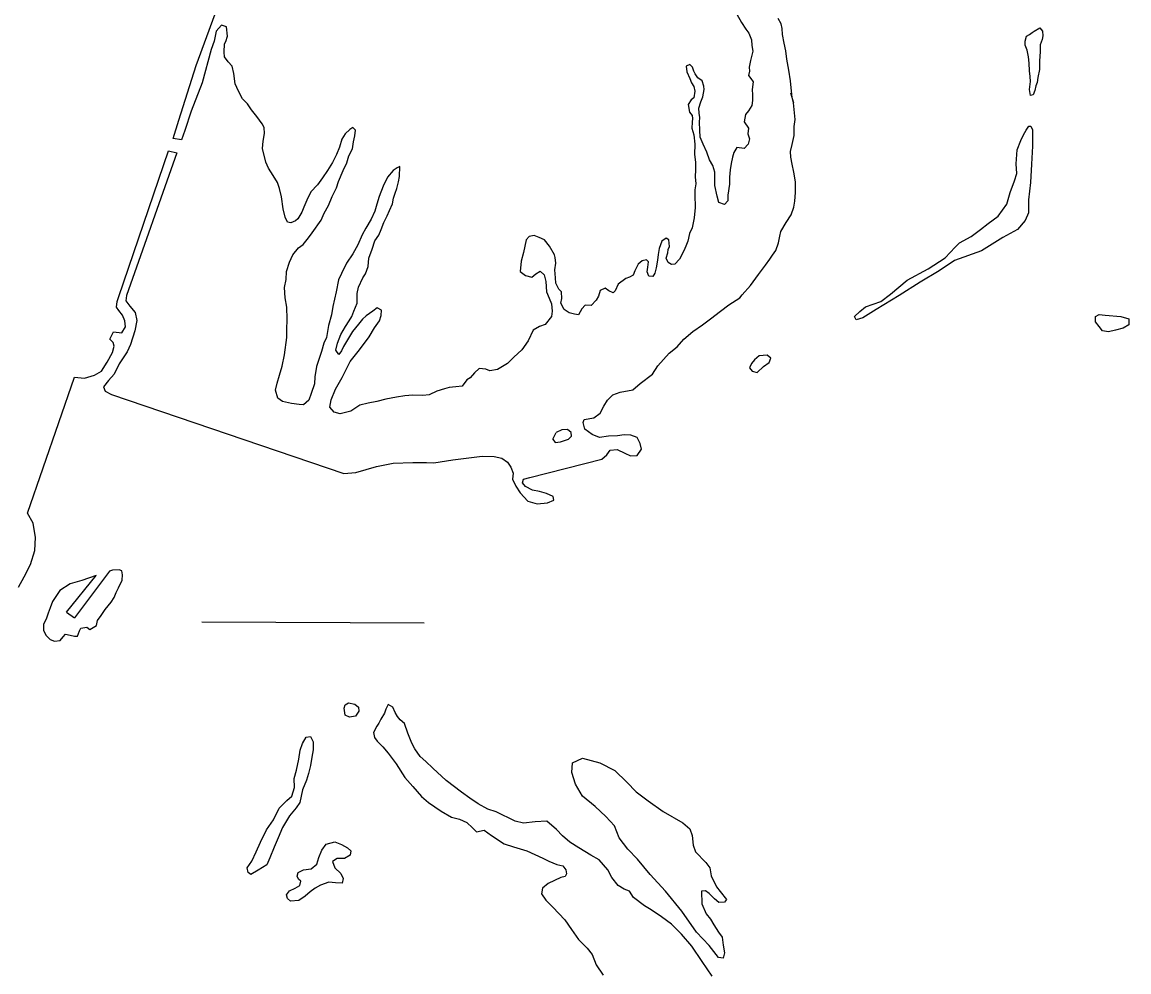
# Model space of a CAD drawing. Extents: x 1127717 to 1741049, y 2026793 to 2244711.
# Drawn here: x 1242041 to 1243925, y 2126102 to 2127719 of the extents above; entities that cross this region are included whole.
import ezdxf

# ---------------------------------------------------------------- set-up
doc = ezdxf.new("R2010")
doc.units = 0
doc.layers.add('5', color=7, linetype='Continuous')
doc.layers.add('9', color=7, linetype='Continuous')

msp = doc.modelspace()

# ---------------------------------------------------------------- linework, layer by layer
at = {"layer": '5'}
msp.add_lwpolyline([(1242347.3, 2126697.9), (1242725.6, 2126696.6)], dxfattribs=at)
at = {"layer": '9'}
for points in [[(1242576.7, 2127493.4), (1242569.6, 2127479.7), (1242561.4, 2127466.5), (1242552.7, 2127453.8), (1242544, 2127442.1), (1242532.8, 2127429.8), (1242526.2, 2127416.1), (1242521, 2127404), (1242517.2, 2127395.4), (1242510.5, 2127384.2), (1242506.6, 2127380.6), (1242498.7, 2127377.4), (1242493.1, 2127378.3), (1242489, 2127386.7), (1242485.6, 2127401.1), (1242482.6, 2127421.6), (1242479.3, 2127435.5), (1242476.1, 2127446), (1242468.8, 2127457.8), (1242461, 2127470.1), (1242456.3, 2127480.5), (1242450.7, 2127503.9), (1242451.9, 2127516.5), (1242454.1, 2127529.5), (1242453.4, 2127539.5), (1242450.2, 2127546), (1242440.9, 2127558.3), (1242431.7, 2127569.6), (1242424.9, 2127579.9), (1242416.3, 2127588.2), (1242409.4, 2127601.6), (1242404.2, 2127614), (1242401.7, 2127631.4), (1242399, 2127643.9), (1242392.3, 2127651.3), (1242385.6, 2127659.6), (1242385.4, 2127667.6), (1242385.6, 2127682.1), (1242388, 2127685.7), (1242391.2, 2127694.8), (1242389.4, 2127710.8), (1242380.8, 2127713.6), (1242371.6, 2127703.3), (1242368, 2127686.7), (1242363.3, 2127672.1), (1242347.7, 2127615.6), (1242328.9, 2127567.6), (1242318.2, 2127534.3), (1242312.6, 2127518.7), (1242298.6, 2127520.9), (1242308.3, 2127552.1), (1242337.5, 2127644.9), (1242369.9, 2127733.3)], [(1243257.7, 2127732.3), (1243265.5, 2127718.5), (1243272.8, 2127707.2), (1243277.9, 2127700.3), (1243282.7, 2127688.9), (1243283.4, 2127678.9), (1243284.7, 2127669.4), (1243281, 2127653.8), (1243278.8, 2127642.2), (1243279, 2127635.2), (1243277.7, 2127628.2), (1243281.8, 2127622.8), (1243285.4, 2127617.3)], [(1243349.2, 2127598.8), (1243354.1, 2127581.4), (1243351.9, 2127590.4), (1243350, 2127606.9), (1243348.8, 2127618.8), (1243346.3, 2127637.3), (1243342.9, 2127655.8), (1243341, 2127670.2), (1243338.2, 2127683.2), (1243335.4, 2127697.6), (1243334.6, 2127708.1), (1243332.9, 2127716.1), (1243328.2, 2127725)], [(1243773.3, 2127709), (1243777.9, 2127703.6), (1243778.6, 2127695.6), (1243777.3, 2127689.1), (1243774, 2127680), (1243773.7, 2127669), (1243772.6, 2127652.4), (1243773, 2127638.4), (1243769.8, 2127624.8), (1243769, 2127616.3), (1243766.7, 2127610.2), (1243764.9, 2127602.7), (1243762, 2127595.1), (1243757.6, 2127594), (1243755.8, 2127604), (1243757.5, 2127618), (1243756.8, 2127626.5), (1243755.6, 2127636), (1243755.3, 2127649), (1243754, 2127660), (1243751.7, 2127671), (1243748.5, 2127679.9), (1243748.4, 2127686.4), (1243750.7, 2127695), (1243755.6, 2127698.1), (1243760.5, 2127701.2), (1243763.9, 2127703.8)], [(1243763.9, 2127703.8), (1243773.3, 2127709)], [(1243285.4, 2127617.3), (1243283.7, 2127604.3), (1243284.4, 2127595.3), (1243284.2, 2127585.3), (1243283.4, 2127577.2), (1243277.6, 2127568.1), (1243272.3, 2127561.5), (1243270.1, 2127549.4), (1243277.3, 2127538.5), (1243276.5, 2127529), (1243279.3, 2127520.1), (1243277, 2127511), (1243270.2, 2127503.8), (1243257.6, 2127505.5), (1243252.9, 2127496.9), (1243250.5, 2127489.3), (1243248.3, 2127478.3), (1243246.6, 2127467.7), (1243245.4, 2127455.2), (1243245.2, 2127443.2), (1243242.6, 2127424.6), (1243242.4, 2127414.6), (1243236.5, 2127408.4), (1243227, 2127411.7), (1243224.2, 2127422.6), (1243220.3, 2127441.1), (1243220.5, 2127450.6), (1243220.2, 2127463.6), (1243217, 2127475), (1243211.2, 2127484.4), (1243206.4, 2127497.3), (1243200.6, 2127511.2), (1243195.3, 2127523.1), (1243194.6, 2127535.1), (1243194.2, 2127548.6), (1243195, 2127556.6), (1243193.9, 2127564.1), (1243193.2, 2127572.6), (1243196.4, 2127583.2), (1243199.7, 2127591.8), (1243202.4, 2127604.4), (1243201.7, 2127609.9), (1243198.5, 2127618.8), (1243191.4, 2127624.1), (1243186.8, 2127631), (1243184.7, 2127635.5), (1243182.5, 2127642.4), (1243177.9, 2127646.8), (1243171.5, 2127643.7), (1243172.7, 2127634.2), (1243178, 2127622.8), (1243180.7, 2127615.4), (1243184.8, 2127609.5), (1243186.5, 2127601.5), (1243184.3, 2127589.9), (1243179.8, 2127586.8), (1243175, 2127578.7), (1243177.4, 2127565.7), (1243181.5, 2127559.8), (1243182.1, 2127554.8), (1243181.7, 2127548.8), (1243181, 2127538.3), (1243184.3, 2127526.8), (1243186.1, 2127511.4), (1243185.6, 2127493.8), (1243187.4, 2127480.8), (1243187.2, 2127467.3), (1243187, 2127455.3), (1243187.8, 2127443.8), (1243186.5, 2127433.3), (1243186.2, 2127425.2), (1243186.7, 2127403.2), (1243185.2, 2127385.7), (1243181.6, 2127369), (1243177.3, 2127359.4), (1243174.6, 2127345.9), (1243170.8, 2127337.3), (1243167.5, 2127329.7), (1243159.9, 2127315.5), (1243152.1, 2127306.8), (1243146.6, 2127306.1), (1243140.6, 2127309.5), (1243137.4, 2127317.4), (1243140.2, 2127326), (1243141, 2127332), (1243143.4, 2127337.1), (1243142.1, 2127348.1), (1243137.6, 2127351), (1243130.2, 2127345.8), (1243125.5, 2127333.7), (1243123.8, 2127323.6), (1243123, 2127313.6), (1243120.3, 2127300.5), (1243118, 2127291.4), (1243114.7, 2127285.9), (1243107.7, 2127286.7), (1243105, 2127294.1), (1243106.3, 2127301.7), (1243107.6, 2127310.7), (1243104, 2127314.1), (1243096.6, 2127312.5)], [(1242998.2, 2127042.8), (1243014.6, 2127045.2), (1243024.9, 2127053.4), (1243031.6, 2127065.1), (1243037.9, 2127075.7), (1243046.6, 2127084.5), (1243059, 2127088.8), (1243080.9, 2127092.8), (1243093.1, 2127103.6), (1243114.2, 2127119.6), (1243123.3, 2127133.8), (1243142.8, 2127155.3), (1243156, 2127166.2), (1243167.6, 2127179.5), (1243182.8, 2127192.3), (1243199.5, 2127203.7), (1243212.7, 2127214.1), (1243229.9, 2127227), (1243244.1, 2127237.9), (1243262.8, 2127249.8), (1243266.6, 2127254.9), (1243281.2, 2127270.8), (1243294.8, 2127289.1), (1243306.4, 2127305.4), (1243314.1, 2127315.6), (1243318.4, 2127322.2), (1243324.2, 2127330.4), (1243328.9, 2127343.5), (1243331.1, 2127354.6), (1243332.4, 2127362.6), (1243341.5, 2127377.8), (1243350.2, 2127391.1), (1243354.9, 2127404.2), (1243356.6, 2127414.3), (1243357.3, 2127428.8), (1243357.4, 2127447.3), (1243354.5, 2127463.3), (1243352.1, 2127477.2), (1243349.9, 2127489.2), (1243349.1, 2127498.7), (1243351.8, 2127510.8), (1243355.5, 2127525.9), (1243355.1, 2127541.4), (1243356.8, 2127552.9), (1243354.1, 2127581.4)], [(1242588.5, 2127166.7), (1242585.2, 2127159.6), (1242580.4, 2127153), (1242575.2, 2127160.4), (1242577.9, 2127172.5), (1242584.1, 2127187.2), (1242591.7, 2127200.9), (1242598, 2127210.5), (1242602.8, 2127217.6), (1242606.1, 2127227.2), (1242611.7, 2127240.4), (1242611.8, 2127256.9), (1242614.1, 2127267.5), (1242621.2, 2127283.7), (1242626, 2127290.3), (1242630.2, 2127302.9), (1242631.4, 2127317), (1242637, 2127332.6), (1242641.6, 2127346.7), (1242648.4, 2127356.4), (1242652.6, 2127366), (1242656.9, 2127377.6), (1242662.6, 2127389.3), (1242666.8, 2127398.4), (1242671.6, 2127409.5), (1242673.3, 2127419.1), (1242676.1, 2127427.7), (1242678.9, 2127435.7), (1242682.1, 2127447.3), (1242683.4, 2127455.9), (1242684.5, 2127472.9), (1242679.6, 2127470.8), (1242672.7, 2127466.6), (1242663, 2127454.9), (1242655.9, 2127439.7), (1242648.8, 2127422), (1242645.1, 2127408.9), (1242641.9, 2127397.3), (1242635.2, 2127383.6), (1242626.1, 2127368.4), (1242619.9, 2127356.7), (1242612.8, 2127340), (1242604.2, 2127324.3), (1242593.6, 2127308.5), (1242585.1, 2127291.3), (1242579.8, 2127280.2), (1242575.8, 2127260.1), (1242570.4, 2127234.9), (1242567.8, 2127220.8), (1242562.7, 2127202.7), (1242559.7, 2127182.1), (1242555, 2127172.4), (1242550.8, 2127158.3), (1242542.4, 2127132.6), (1242539.4, 2127115), (1242539.2, 2127103), (1242533.6, 2127086.8), (1242529.3, 2127075.7), (1242520.5, 2127067.5), (1242513.1, 2127067.8), (1242500, 2127069.5), (1242484.5, 2127073.1), (1242476.4, 2127079), (1242472.5, 2127092.4), (1242475.2, 2127104.5), (1242479.4, 2127118.1), (1242484, 2127133.2), (1242488.1, 2127152.8), (1242491.9, 2127182), (1242492, 2127195), (1242492.6, 2127213.5), (1242492.1, 2127233.5), (1242489.2, 2127249.5), (1242487.8, 2127267), (1242491, 2127280.6), (1242491.2, 2127294.6), (1242496.3, 2127310.2), (1242502, 2127322.9), (1242511.7, 2127334.6), (1242519.5, 2127340.3), (1242528.7, 2127351.6), (1242535, 2127360.2), (1242550.5, 2127381.6), (1242555.7, 2127393.8), (1242562.8, 2127407), (1242569, 2127422.1), (1242576.6, 2127436.8), (1242579.8, 2127447.4), (1242587.9, 2127466.1), (1242594, 2127479.3), (1242597.7, 2127491.4), (1242603.4, 2127503), (1242605.6, 2127515.1), (1242607.4, 2127525.2), (1242608.7, 2127535.2), (1242604.1, 2127539.6), (1242599.2, 2127536), (1242591.3, 2127528.8), (1242585.6, 2127519.6), (1242581.4, 2127506), (1242576.7, 2127493.4)], [(1243761.1, 2127508), (1243759.4, 2127477.4), (1243757.6, 2127445.8), (1243754.3, 2127416.2), (1243753.9, 2127394.1), (1243748.2, 2127381.5), (1243735.1, 2127366.1), (1243710.5, 2127352.5), (1243674.1, 2127329.7), (1243628.1, 2127313), (1243602, 2127295.4), (1243569.6, 2127276.1), (1243534.2, 2127253.7), (1243494.8, 2127229.8), (1243472.2, 2127215.7), (1243460.8, 2127211.9), (1243457.7, 2127217.9), (1243467, 2127226.1), (1243476.7, 2127234.4), (1243502.5, 2127243.5), (1243519.1, 2127255.9), (1243547.5, 2127279.6), (1243583.5, 2127299), (1243612, 2127317.7), (1243629, 2127335.6), (1243636.8, 2127343.3), (1243656.5, 2127353.8), (1243672.2, 2127365.7), (1243685.4, 2127376), (1243702.6, 2127388.4), (1243717.1, 2127409.3), (1243723.1, 2127429), (1243730.1, 2127448.6), (1243734.3, 2127461.3), (1243732.9, 2127477.7), (1243734.8, 2127501.3), (1243740.9, 2127517.5), (1243745.7, 2127527.1), (1243750, 2127535.2), (1243754.8, 2127541.9), (1243757.8, 2127541.9), (1243761, 2127535.5), (1243760.6, 2127529)], [(1243760.6, 2127529), (1243761.1, 2127508)], [(1242035.4, 2126757.1), (1242045, 2126774.8), (1242055.5, 2126795.6), (1242062.9, 2126819.3), (1242064.3, 2126841.9), (1242060.2, 2126866.3), (1242050.4, 2126883.1), (1242130.7, 2127114.3), (1242147.7, 2127112.7), (1242164.5, 2127118.1), (1242176.8, 2127124.9), (1242185.9, 2127140.2), (1242195, 2127156.4), (1242198.3, 2127167.5), (1242196.6, 2127173.5), (1242190.5, 2127179.3), (1242197.2, 2127192), (1242211.2, 2127190.3), (1242217.4, 2127200.5), (1242216.2, 2127210.5), (1242212, 2127219.9), (1242206.3, 2127228.3), (1242202.2, 2127233.7), (1242203.4, 2127243.2), (1242206.2, 2127251.8), (1242290.6, 2127500.1), (1242304.7, 2127496.5), (1242219.2, 2127253.6), (1242217.9, 2127244.6), (1242224.6, 2127235.2), (1242233.8, 2127224.4), (1242236.6, 2127211), (1242233.1, 2127193.4), (1242226.1, 2127170.2), (1242220, 2127157.5), (1242206.5, 2127137.2), (1242197.9, 2127119.9), (1242188.7, 2127108.7), (1242180, 2127098), (1242182.6, 2127091), (1242193.3, 2127084.8), (1242588.7, 2126950.4), (1242609.6, 2126952.4), (1242644.3, 2126962.3), (1242673.1, 2126968), (1242706.6, 2126969.3), (1242729.5, 2126969.3), (1242742, 2126968.6), (1242774.3, 2126973.9), (1242824.6, 2126980.1), (1242845, 2126979.6), (1242857.6, 2126976.8), (1242867.2, 2126970.1), (1242873.4, 2126961.2), (1242877.2, 2126951.3), (1242875.9, 2126940.7), (1242881.7, 2126928.9), (1242888.9, 2126917.5), (1242901.8, 2126903.3), (1242917.8, 2126899.2), (1242935.8, 2126900.6), (1242946.1, 2126905.3), (1242945, 2126911.3), (1242933.9, 2126916.6), (1242921.8, 2126919.8), (1242909.8, 2126922.5), (1242898.2, 2126928.7), (1242893, 2126934.6), (1242894.4, 2126940.7), (1242905.3, 2126943.9), (1243027.8, 2126974.9), (1243036.6, 2126982.6), (1243041.9, 2126990.2), (1243053.9, 2126991.5), (1243067, 2126985.3), (1243076.6, 2126980.5), (1243088, 2126981.3), (1243095.3, 2126992), (1243093.5, 2127001.5), (1243088.3, 2127011.9), (1243077.2, 2127015.6), (1243066.2, 2127016.3), (1243054.8, 2127014.6), (1243039.3, 2127014.2), (1243023.9, 2127011.8), (1243011.3, 2127017), (1242999.1, 2127026.3), (1242996.4, 2127037.2), (1242998.2, 2127042.8)], [(1243096.6, 2127312.5), (1243089.7, 2127306.8), (1243084, 2127295.6), (1243081.2, 2127288.1), (1243075.3, 2127284.9), (1243068.8, 2127282.8), (1243055.6, 2127272.9), (1243050.9, 2127261.8), (1243047, 2127258.2), (1243039.9, 2127261.5), (1243033.8, 2127265.9), (1243024.9, 2127262.2), (1243022.2, 2127252.6), (1243018.3, 2127245.5), (1243009.6, 2127236.8), (1242999.6, 2127237.1), (1242994.2, 2127230.9), (1242988, 2127220.8), (1242981.5, 2127221.6), (1242972.4, 2127223.9), (1242963.8, 2127229.7), (1242958.1, 2127240.6), (1242959.9, 2127248.6), (1242959.1, 2127259.6), (1242955, 2127264.5), (1242949.8, 2127274.4), (1242949.1, 2127283.4), (1242948.2, 2127297.4), (1242949.5, 2127308.5), (1242948.7, 2127318.5), (1242947.6, 2127322.9), (1242938.8, 2127337.3), (1242930.5, 2127348.6), (1242921.5, 2127352.4), (1242912.9, 2127355.7), (1242904.4, 2127354), (1242899.1, 2127348.3), (1242894.6, 2127326.7), (1242890.5, 2127312.1), (1242888.9, 2127294.5), (1242898.1, 2127287.7), (1242909.1, 2127285), (1242915.4, 2127290.6), (1242922.8, 2127294.8), (1242930, 2127288.5), (1242932.7, 2127277.5), (1242934.1, 2127260), (1242938.4, 2127249.1), (1242942.6, 2127239.2), (1242943.4, 2127227.2), (1242942.6, 2127217.7), (1242931.5, 2127204.4), (1242922.1, 2127200.7), (1242911.3, 2127194.4), (1242902.7, 2127176.2), (1242891.6, 2127160.9), (1242878.4, 2127148.6), (1242867.7, 2127137.8), (1242850.5, 2127127.4), (1242837.6, 2127125.6), (1242830.5, 2127128.4), (1242819.5, 2127129.2), (1242811.2, 2127121.9), (1242803.9, 2127113.3), (1242798, 2127110.1), (1242790.3, 2127099.4), (1242779.3, 2127098.2), (1242767.9, 2127096.9), (1242760.4, 2127094.7), (1242747.1, 2127090.9), (1242734.2, 2127084.6), (1242723.3, 2127083.3), (1242706.3, 2127083.9), (1242692.9, 2127082.6), (1242678.4, 2127080.7), (1242660.5, 2127077.3), (1242645.2, 2127072.9), (1242630.3, 2127070.6), (1242616.4, 2127066.8), (1242600.7, 2127056.9), (1242582.8, 2127052.4), (1242572.7, 2127055.2), (1242565.1, 2127063.5), (1242567.3, 2127076.1), (1242574.8, 2127094.3), (1242586.3, 2127114.1), (1242599.6, 2127141), (1242615.6, 2127160.9), (1242632.1, 2127183.3), (1242641.2, 2127198.5), (1242649.9, 2127210.7), (1242652.6, 2127219.8), (1242652.9, 2127228.8), (1242645.8, 2127232.7), (1242638.5, 2127227), (1242627.2, 2127218.7), (1242620.9, 2127213.1), (1242614.1, 2127204.9), (1242603.4, 2127192.1), (1242593.3, 2127175.4), (1242588.5, 2127166.7)], [(1243884.8, 2127220), (1243911.3, 2127218.1), (1243924.9, 2127213.9), (1243924.6, 2127203.9), (1243915.3, 2127198.2), (1243902.4, 2127194.4), (1243890, 2127191.6), (1243880, 2127193.3), (1243874.3, 2127200.7), (1243868.1, 2127208.6), (1243867.9, 2127217.6), (1243874.3, 2127221.2)], [(1243874.3, 2127221.2), (1243884.8, 2127220)], [(1243295.6, 2127151), (1243287.8, 2127143.8), (1243282.4, 2127138.1), (1243279.1, 2127130.5), (1243283.7, 2127124.6), (1243292.3, 2127122.8), (1243303, 2127132.6), (1243312.8, 2127139.8), (1243315.6, 2127146.9), (1243309.5, 2127151.8)], [(1243309.5, 2127151.8), (1243295.6, 2127151)], [(1242944.6, 2127008.9), (1242948.3, 2127003.5), (1242957.7, 2127004.3), (1242971.1, 2127009.1), (1242976.5, 2127014.2), (1242975.8, 2127020.2), (1242969.7, 2127025.6), (1242959.7, 2127024.8), (1242950.4, 2127020.6)], [(1242944.6, 2127008.9), (1242950.4, 2127020.6)], [(1242116.8, 2126714.5), (1242167.2, 2126776.7), (1242142.9, 2126768.6), (1242123.1, 2126762.7), (1242105.9, 2126751.7), (1242093.4, 2126732.9), (1242089.2, 2126721.8), (1242085.9, 2126712.7), (1242083.1, 2126704.6), (1242077.9, 2126693.5), (1242077.6, 2126684), (1242081.8, 2126675.6), (1242089.4, 2126668.2), (1242096.5, 2126665.4), (1242106, 2126666.6), (1242111.3, 2126672.8), (1242115.2, 2126676.9), (1242123.2, 2126675.5), (1242130.7, 2126673.7), (1242135.7, 2126673.8), (1242139, 2126682.9), (1242141.4, 2126687.5), (1242151.3, 2126689.2), (1242156.9, 2126684.9), (1242168.2, 2126691.6), (1242170, 2126700.2), (1242175.8, 2126708.8), (1242183, 2126719), (1242192.7, 2126731.8), (1242198, 2126739.4), (1242201.3, 2126748), (1242205.6, 2126756.1), (1242211.8, 2126768.8), (1242212.1, 2126778.3), (1242211.4, 2126784.8), (1242206.4, 2126786.7), (1242195.4, 2126785.9), (1242190, 2126784.3), (1242130.5, 2126704.8)], [(1242116.8, 2126714.5), (1242130.5, 2126704.8)], [(1242607.6, 2126557.9), (1242613.7, 2126553), (1242614.4, 2126546), (1242608.6, 2126537.4), (1242598.7, 2126535.6), (1242591.1, 2126539.4), (1242589.3, 2126550.9), (1242591.2, 2126557), (1242597.1, 2126560.1)], [(1242597.1, 2126560.1), (1242607.6, 2126557.9)], [(1243215.6, 2126095.1), (1243199, 2126119.8), (1243180.9, 2126145.9), (1243163.4, 2126166.5), (1243146.6, 2126183.6), (1243129.3, 2126196.2), (1243112.1, 2126207.8), (1243100.4, 2126214.6), (1243082.1, 2126229.1), (1243074.9, 2126239.5), (1243065.8, 2126242.8), (1243055.7, 2126249.5), (1243044.9, 2126262.8), (1243038.1, 2126276.2), (1243023.2, 2126292.8), (1243009.5, 2126301), (1242988.7, 2126313.5), (1242973.5, 2126323.2), (1242960.8, 2126333.9), (1242951.1, 2126344.7), (1242934.3, 2126358.8), (1242914.3, 2126357.8), (1242894.9, 2126355.4), (1242880.4, 2126359), (1242848, 2126374.8), (1242834, 2126379.5), (1242817.8, 2126388.1), (1242803.1, 2126397.8), (1242788.9, 2126408.4), (1242762.9, 2126427.9), (1242740.5, 2126448.9), (1242728.2, 2126460.1), (1242719, 2126468.9), (1242709.7, 2126481.7), (1242704.5, 2126491.6), (1242697.6, 2126508.4), (1242692.2, 2126524.8), (1242684.6, 2126531.1), (1242680, 2126537), (1242676.3, 2126544), (1242672.1, 2126552.9), (1242664.5, 2126557.2), (1242660.2, 2126549.6), (1242658.4, 2126542.5), (1242652.1, 2126532.4), (1242648.3, 2126525.8), (1242644.9, 2126520.7), (1242639.2, 2126509.5), (1242640.9, 2126501.1), (1242645.5, 2126495.2), (1242655.3, 2126485.4), (1242664.5, 2126474.6), (1242677.9, 2126456.4), (1242692.9, 2126433.2), (1242706.3, 2126418), (1242721.2, 2126400.8), (1242732.9, 2126390.6), (1242754.7, 2126375.6), (1242772.4, 2126365.5), (1242785.5, 2126362.3), (1242798.1, 2126356.6), (1242807.8, 2126347.3), (1242814.9, 2126340.5), (1242827.8, 2126343.3), (1242840, 2126334.6), (1242861.8, 2126320), (1242877.4, 2126314.9), (1242900.5, 2126308.4), (1242927.8, 2126295.6), (1242937.9, 2126290.8), (1242951.5, 2126285.1), (1242961.5, 2126282.9), (1242966.7, 2126276), (1242967.9, 2126269), (1242965.5, 2126264.9), (1242958, 2126262.7), (1242947.7, 2126258), (1242936.8, 2126252.7), (1242927, 2126244.5), (1242925.2, 2126235.4), (1242932.5, 2126224.6), (1242944.8, 2126212.4), (1242965.2, 2126190.8), (1242976.6, 2126174.6), (1242988, 2126157.3), (1243002.8, 2126142.6), (1243011.6, 2126131.8), (1243018.5, 2126114.5), (1243030.4, 2126096.7)], [(1242532.1, 2126503), (1242536.8, 2126494.1), (1242536.6, 2126480.1), (1242534.4, 2126468), (1242532.3, 2126453.4), (1242528.6, 2126439.8), (1242525.4, 2126428.7), (1242518.8, 2126412.1), (1242513.8, 2126390.4), (1242508, 2126381.3), (1242496.4, 2126368), (1242484.4, 2126348.2), (1242477.3, 2126330.5), (1242470.2, 2126314.8), (1242463.2, 2126296.6), (1242458, 2126284.4), (1242443.2, 2126275.6), (1242430.9, 2126268.3), (1242426.3, 2126271.2), (1242424.6, 2126279.1), (1242432.3, 2126290.8), (1242439.5, 2126306.5), (1242447, 2126323.2), (1242457.5, 2126344), (1242469.1, 2126361.3), (1242479.1, 2126381.1), (1242491.8, 2126393.9), (1242500.6, 2126401.6), (1242505.2, 2126416.2), (1242504.3, 2126431.2), (1242508.5, 2126445.9), (1242512.5, 2126464.5), (1242514.7, 2126479.5), (1242518.4, 2126491.2), (1242524.6, 2126501.8)], [(1242524.6, 2126501.8), (1242532.1, 2126503)], [(1243210.8, 2126147.1), (1243189.3, 2126169.6), (1243164, 2126205.5), (1243136.2, 2126239.4), (1243110.1, 2126267.9), (1243088.5, 2126293.9), (1243072.2, 2126311), (1243057.2, 2126330.7), (1243049.7, 2126351), (1243034.9, 2126366.7), (1243016.5, 2126383.8), (1242995.1, 2126401.3), (1242983.2, 2126421.6), (1242976.7, 2126441.4), (1242977.8, 2126458), (1242995.1, 2126465.9), (1243024.7, 2126458.1), (1243050, 2126445.2), (1243070.4, 2126425.1), (1243086.3, 2126408.5), (1243107.1, 2126393.5), (1243132.5, 2126375), (1243165.9, 2126355.8), (1243177.6, 2126345.6), (1243181.9, 2126334.6), (1243183.3, 2126317.7), (1243187.5, 2126306.7), (1243204.9, 2126288.6), (1243211.6, 2126279.3), (1243214, 2126265.8), (1243222.9, 2126247), (1243229.6, 2126239.1), (1243239.9, 2126225.4), (1243237, 2126220.8), (1243227, 2126220.1), (1243219.9, 2126226.4), (1243210.7, 2126235.7), (1243204.6, 2126240.1), (1243197.6, 2126239.4), (1243198.1, 2126217.9), (1243205.5, 2126201), (1243212.7, 2126192.2), (1243218.5, 2126182.3), (1243226.7, 2126170), (1243232.9, 2126161.1), (1243234.3, 2126147.6), (1243236.6, 2126134.7), (1243234.3, 2126125.6), (1243226.8, 2126126.9)], [(1242511.2, 2126271.7), (1242520.5, 2126275.9), (1242533.5, 2126277.7), (1242542.8, 2126285.4), (1242546.5, 2126297.1), (1242551.7, 2126309.2), (1242558.9, 2126319.4), (1242573.8, 2126323.7), (1242584.9, 2126319), (1242595, 2126313.7), (1242601.1, 2126308.4), (1242599.8, 2126300.8), (1242589.9, 2126295.1), (1242577.5, 2126295.3), (1242569.6, 2126290.1), (1242573.4, 2126279.2), (1242583.6, 2126269.9), (1242587.8, 2126261.5), (1242586, 2126253.4), (1242574.5, 2126253.7), (1242563.5, 2126254.9), (1242549.1, 2126250), (1242540.2, 2126244.8), (1242531.4, 2126238.6), (1242523.1, 2126230.9), (1242512.3, 2126223.6), (1242498.4, 2126222.8), (1242493.3, 2126227.2), (1242491.6, 2126233.2), (1242496.4, 2126240.3), (1242506.3, 2126245), (1242514.2, 2126249.2), (1242516, 2126256.8), (1242511.9, 2126260.2), (1242509.3, 2126265.1)], [(1242509.3, 2126265.1), (1242511.2, 2126271.7)], [(1243226.8, 2126126.9), (1243210.8, 2126147.1)]]:
    msp.add_lwpolyline(points, dxfattribs=at)

doc.saveas('drawing.dxf')
